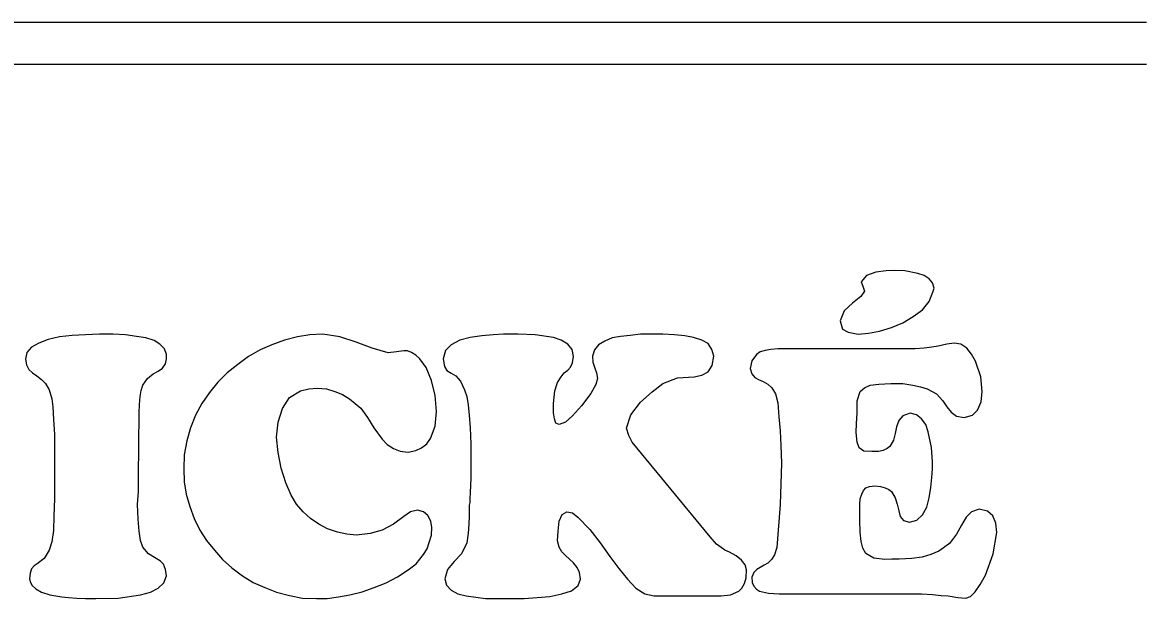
# Model space of a CAD drawing. Extents: x -866693 to -866303, y -1041966 to -1040244.
# Drawn here: x -866345.45 to -866336.51, y -1041916.86 to -1041912.28 of the extents above; entities that cross this region are included whole.
import ezdxf

# ---------------------------------------------------------------- set-up
doc = ezdxf.new("R2010")
doc.units = 0
doc.layers.add('Tabulka', color=7, linetype='Continuous')

msp = doc.modelspace()

# ---------------------------------------------------------------- linework, layer by layer
at = {"layer": 'Tabulka'}
for p, q in [((-866336.5114, -1041912.2771), (-866373.8747, -1041912.2771)), ((-866373.8747, -1041912.6075), (-866336.5114, -1041912.6075))]:
    msp.add_line(p, q, dxfattribs=at)
for points in [[(-866338.755, -1041914.4151), (-866338.7839, -1041914.4564), (-866338.85, -1041914.5101), (-866338.916, -1041914.572), (-866338.9491, -1041914.6505), (-866338.9408, -1041914.6794), (-866338.9284, -1041914.7165), (-866338.883, -1041914.7413), (-866338.8045, -1041914.7578), (-866338.7219, -1041914.7496), (-866338.6352, -1041914.7331), (-866338.5402, -1041914.7042), (-866338.4494, -1041914.667), (-866338.3668, -1041914.6174), (-866338.2925, -1041914.5637), (-866338.2388, -1041914.4977), (-866338.2099, -1041914.4233), (-866338.2057, -1041914.4068), (-866338.2016, -1041914.3903), (-866338.214, -1041914.349), (-866338.2388, -1041914.316), (-866338.2801, -1041914.2912), (-866338.3296, -1041914.2747), (-866338.4329, -1041914.254), (-866338.5155, -1041914.2499), (-866338.5815, -1041914.254), (-866338.6641, -1041914.2623), (-866338.7385, -1041914.2912), (-866338.7798, -1041914.3407), (-866338.7674, -1041914.3738)], [(-866345.1972, -1041915.7035), (-866345.1972, -1041916.0669), (-866345.2014, -1041916.2032), (-866345.2055, -1041916.3188), (-866345.2179, -1041916.4097), (-866345.2385, -1041916.4758), (-866345.2798, -1041916.5418), (-866345.3335, -1041916.5831), (-866345.3583, -1041916.5997), (-866345.3789, -1041916.6244), (-866345.3913, -1041916.6575), (-866345.3955, -1041916.7029), (-866345.3913, -1041916.7277), (-866345.3748, -1041916.7566), (-866345.3459, -1041916.7814), (-866345.3005, -1041916.8103), (-866345.2344, -1041916.8309), (-866345.1394, -1041916.8474), (-866345.0857, -1041916.8516), (-866345.0197, -1041916.8557), (-866344.9495, -1041916.8598), (-866344.8669, -1041916.8598), (-866344.6893, -1041916.8557), (-866344.5117, -1041916.8309), (-866344.4333, -1041916.8103), (-866344.3713, -1041916.7772), (-866344.3259, -1041916.7359), (-866344.3052, -1041916.6781), (-866344.3135, -1041916.6286), (-866344.33, -1041916.5873), (-866344.3548, -1041916.5625), (-866344.3878, -1041916.5418), (-866344.4498, -1041916.5047), (-866344.4952, -1041916.451), (-866344.5117, -1041916.3973), (-866344.5241, -1041916.323), (-866344.5324, -1041916.228), (-866344.5365, -1041916.1124), (-866344.5282, -1041916.0091), (-866344.5282, -1041915.8935), (-866344.5241, -1041915.3855), (-866344.52, -1041915.3153), (-866344.5158, -1041915.2534), (-866344.5076, -1041915.2038), (-866344.4952, -1041915.1625), (-866344.458, -1041915.1089), (-866344.4126, -1041915.0717), (-866344.3713, -1041915.051), (-866344.3383, -1041915.0263), (-866344.3135, -1041914.9932), (-866344.3052, -1041914.9519), (-866344.3052, -1041914.9313), (-866344.3052, -1041914.9189), (-866344.3218, -1041914.8735), (-866344.3589, -1041914.8363), (-866344.4043, -1041914.8074), (-866344.4704, -1041914.7867), (-866344.5448, -1041914.7744), (-866344.6315, -1041914.762), (-866344.7306, -1041914.7578), (-866344.838, -1041914.7578), (-866344.9495, -1041914.762), (-866345.0568, -1041914.7661), (-866345.1559, -1041914.7785), (-866345.2468, -1041914.7991), (-866345.3211, -1041914.828), (-866345.3789, -1041914.8611), (-866345.4161, -1041914.9024), (-866345.4285, -1041914.9561), (-866345.4202, -1041915.0015), (-866345.3996, -1041915.0387), (-866345.3707, -1041915.0634), (-866345.3376, -1041915.0882), (-866345.3005, -1041915.1171), (-866345.2674, -1041915.1502), (-866345.2385, -1041915.1997), (-866345.2179, -1041915.2699), (-866345.2096, -1041915.336), (-866345.2055, -1041915.4351), (-866345.1972, -1041915.5549)]]:
    msp.add_lwpolyline(points, close=True, dxfattribs=at)
for points in [[(-866344.169, -1041915.8274), (-866344.1648, -1041915.9307), (-866344.1483, -1041916.0298), (-866344.1194, -1041916.1289), (-866344.0864, -1041916.2239), (-866344.0409, -1041916.3147), (-866343.9873, -1041916.3973), (-866343.9253, -1041916.4758), (-866343.8592, -1041916.5501), (-866343.7849, -1041916.6162), (-866343.7023, -1041916.6781), (-866343.6156, -1041916.7318), (-866343.5247, -1041916.7731), (-866343.4297, -1041916.8103), (-866343.3265, -1041916.835), (-866343.2233, -1041916.8557), (-866343.1118, -1041916.8598), (-866343.0292, -1041916.8598), (-866342.9383, -1041916.8474), (-866342.8475, -1041916.8309), (-866342.7484, -1041916.8061), (-866342.6534, -1041916.7731), (-866342.5584, -1041916.7359), (-866342.4675, -1041916.6864), (-866342.3849, -1041916.6327), (-866342.3189, -1041916.5831), (-866342.2611, -1041916.5088), (-866342.2321, -1041916.4634), (-866342.2156, -1041916.4138), (-866342.1991, -1041916.356), (-866342.195, -1041916.2941), (-866342.2032, -1041916.2445), (-866342.228, -1041916.1991), (-866342.2611, -1041916.1702), (-866342.3106, -1041916.1578), (-866342.3643, -1041916.1702), (-866342.418, -1041916.2073), (-866342.5006, -1041916.2693), (-866342.5914, -1041916.3147), (-866342.6864, -1041916.3436), (-866342.7938, -1041916.356), (-866342.8722, -1041916.3478), (-866342.9466, -1041916.3312), (-866343.025, -1041916.3065), (-866343.0952, -1041916.2693), (-866343.1613, -1041916.2239), (-866343.2191, -1041916.1702), (-866343.2728, -1041916.1082), (-866343.3141, -1041916.038), (-866343.3554, -1041915.9389), (-866343.3926, -1041915.8233), (-866343.4174, -1041915.6994), (-866343.4297, -1041915.5755), (-866343.4174, -1041915.4557), (-866343.3843, -1041915.3484), (-866343.3265, -1041915.2617), (-866343.2398, -1041915.208), (-866343.1737, -1041915.1914), (-866343.1076, -1041915.1873), (-866343.0333, -1041915.1914), (-866342.9672, -1041915.2121), (-866342.9053, -1041915.2369), (-866342.8516, -1041915.2699), (-866342.7607, -1041915.3442), (-866342.7071, -1041915.4186), (-866342.6575, -1041915.5012), (-866342.5914, -1041915.592), (-866342.5501, -1041915.6333), (-866342.5006, -1041915.6664), (-866342.4469, -1041915.687), (-866342.3849, -1041915.6953), (-866342.323, -1041915.6829), (-866342.2776, -1041915.6622), (-866342.2363, -1041915.6292), (-866342.2074, -1041915.5879), (-866342.1702, -1041915.4888), (-866342.1578, -1041915.3732), (-866342.1702, -1041915.2451), (-866342.1991, -1041915.1254), (-866342.2404, -1041915.0221), (-866342.29, -1041914.9519), (-866342.323, -1041914.923), (-866342.356, -1041914.9024), (-866342.3891, -1041914.89), (-866342.418, -1041914.89), (-866342.4758, -1041914.8982), (-866342.5419, -1041914.9065), (-866342.6699, -1041914.8693), (-866342.7979, -1041914.8198), (-866342.9259, -1041914.7785), (-866343.0622, -1041914.7578), (-866343.1654, -1041914.762), (-866343.2646, -1041914.7785), (-866343.3678, -1041914.8033), (-866343.4669, -1041914.8404), (-866343.5619, -1041914.8817), (-866343.6527, -1041914.9354), (-866343.7395, -1041914.9974), (-866343.8221, -1041915.0634), (-866343.8964, -1041915.1378), (-866343.9625, -1041915.2204)], [(-866341.2204, -1041915.431), (-866341.2286, -1041915.3814), (-866341.2286, -1041915.3071), (-866341.2163, -1041915.208), (-866341.1956, -1041915.1419), (-866341.1667, -1041915.0965), (-866341.1419, -1041915.0634), (-866341.113, -1041915.0428), (-866341.0924, -1041915.018), (-866341.0758, -1041914.985), (-866341.0676, -1041914.9354), (-866341.08, -1041914.8776), (-866341.113, -1041914.8363), (-866341.1667, -1041914.8033), (-866341.2286, -1041914.7826), (-866341.3732, -1041914.762), (-866341.5095, -1041914.7578), (-866341.5342, -1041914.7578), (-866341.5549, -1041914.7578), (-866341.6251, -1041914.7578), (-866341.7077, -1041914.762), (-866341.7985, -1041914.7702), (-866341.8894, -1041914.7826), (-866341.972, -1041914.8033), (-866342.0422, -1041914.8404), (-866342.0876, -1041914.8859), (-866342.1041, -1041914.9519), (-866342.0959, -1041915.0139), (-866342.0752, -1041915.0469), (-866342.0422, -1041915.0676), (-866342.005, -1041915.0882), (-866341.9679, -1041915.1295), (-866341.9348, -1041915.1997), (-866341.9183, -1041915.2534), (-866341.9059, -1041915.3195), (-866341.8976, -1041915.4021), (-866341.8894, -1041915.5012), (-866341.8853, -1041915.6292), (-866341.8853, -1041915.7613), (-866341.8853, -1041915.9017), (-866341.8894, -1041916.0174), (-866341.8935, -1041916.0628), (-866341.8935, -1041916.0958), (-866341.8976, -1041916.1165), (-866341.8976, -1041916.1247)], [(-866341.8976, -1041916.1247), (-866341.8976, -1041916.2032), (-866341.9018, -1041916.2693), (-866341.9059, -1041916.3395), (-866341.9183, -1041916.418), (-866341.9596, -1041916.5047), (-866342.0174, -1041916.5666), (-866342.0711, -1041916.6286), (-866342.0917, -1041916.7029), (-866342.0794, -1041916.7525), (-866342.0422, -1041916.7938), (-866341.9885, -1041916.8227), (-866341.9224, -1041916.8392), (-866341.7696, -1041916.8598), (-866341.6333, -1041916.8598), (-866341.5549, -1041916.8598), (-866341.4599, -1041916.8598), (-866341.3567, -1041916.8516), (-866341.2576, -1041916.8433), (-866341.1626, -1041916.8227), (-866341.0841, -1041916.7979), (-866341.0304, -1041916.7566), (-866341.0139, -1041916.707), (-866341.0222, -1041916.6533), (-866341.0387, -1041916.612), (-866341.0676, -1041916.5749), (-866341.1006, -1041916.546), (-866341.1337, -1041916.5171), (-866341.1626, -1041916.4882), (-866341.1832, -1041916.451), (-866341.1956, -1041916.4014), (-866341.1915, -1041916.323), (-866341.1832, -1041916.2445), (-866341.1584, -1041916.1908), (-866341.1213, -1041916.1702), (-866341.0758, -1041916.1784), (-866341.0346, -1041916.2115), (-866340.9396, -1041916.3106), (-866340.857, -1041916.418), (-866340.7785, -1041916.5253), (-866340.7083, -1041916.6203), (-866340.6381, -1041916.707), (-866340.572, -1041916.7772), (-866340.5018, -1041916.8227), (-866340.4275, -1041916.8392), (-866339.8948, -1041916.8392), (-866339.8204, -1041916.8309), (-866339.7544, -1041916.802), (-866339.7296, -1041916.7772), (-866339.7089, -1041916.7401), (-866339.6965, -1041916.6946), (-866339.6924, -1041916.6327), (-866339.7048, -1041916.5914), (-866339.7337, -1041916.5542), (-866339.775, -1041916.5212), (-866339.8287, -1041916.4923), (-866339.8659, -1041916.4758), (-866339.8948, -1041916.4551), (-866339.9319, -1041916.4262), (-866339.9815, -1041916.3684), (-866340.6009, -1041915.6168), (-866340.6298, -1041915.5631), (-866340.6464, -1041915.5053), (-866340.6133, -1041915.3979), (-866340.5349, -1041915.2988), (-866340.444, -1041915.2162), (-866340.3573, -1041915.1502), (-866340.2417, -1041915.1047), (-866340.1095, -1041915.0965), (-866340.0476, -1041915.0841), (-866339.998, -1041915.0552), (-866339.965, -1041915.0056), (-866339.9526, -1041914.9313), (-866339.9691, -1041914.8776), (-866339.998, -1041914.8322), (-866340.0476, -1041914.8033), (-866340.1136, -1041914.7826), (-866340.1838, -1041914.7702), (-866340.2664, -1041914.762), (-866340.3573, -1041914.7578), (-866340.444, -1041914.7578), (-866340.5349, -1041914.7578), (-866340.6175, -1041914.7661), (-866340.6959, -1041914.7744), (-866340.762, -1041914.7867), (-866340.8198, -1041914.8115), (-866340.8694, -1041914.8404), (-866340.9024, -1041914.8817), (-866340.9189, -1041914.9313), (-866340.9148, -1041914.9808), (-866340.8983, -1041915.0263), (-866340.8859, -1041915.0634), (-866340.8776, -1041915.1089), (-866340.89, -1041915.1584), (-866340.9313, -1041915.2286), (-866341.0056, -1041915.3277), (-866341.0758, -1041915.4062), (-866341.1337, -1041915.4557), (-866341.1832, -1041915.4764), (-866341.208, -1041915.464), (-866341.2204, -1041915.431)], [(-866338.8169, -1041915.4681), (-866338.8128, -1041915.3855), (-866338.8128, -1041915.2864), (-866338.788, -1041915.2121), (-866338.755, -1041915.1832), (-866338.7096, -1041915.1625), (-866338.6394, -1041915.1543), (-866338.5444, -1041915.1502), (-866338.4494, -1041915.1502), (-866338.3709, -1041915.1625), (-866338.309, -1041915.1749), (-866338.2553, -1041915.1914), (-866338.181, -1041915.2327), (-866338.1314, -1041915.2864), (-866338.0984, -1041915.336), (-866338.0653, -1041915.3773), (-866338.024, -1041915.4103), (-866337.9621, -1041915.4186), (-866337.896, -1041915.4021), (-866337.8547, -1041915.3608), (-866337.8258, -1041915.2947), (-866337.8176, -1041915.2121), (-866337.8299, -1041915.0965), (-866337.8712, -1041914.9726), (-866337.9043, -1041914.9148), (-866337.9414, -1041914.8693), (-866337.9869, -1041914.8363), (-866338.0406, -1041914.828), (-866338.0984, -1041914.8363), (-866338.1686, -1041914.8528), (-866338.2181, -1041914.8611), (-866338.2801, -1041914.8693), (-866338.3503, -1041914.8735), (-866338.437, -1041914.8735), (-866338.5609, -1041914.8735), (-866338.6889, -1041914.8735), (-866338.8169, -1041914.8735), (-866338.9491, -1041914.8735), (-866339.0771, -1041914.8735), (-866339.201, -1041914.8735), (-866339.3249, -1041914.8735), (-866339.4446, -1041914.8735), (-866339.4983, -1041914.8776), (-866339.5437, -1041914.8859), (-866339.585, -1041914.8982), (-866339.614, -1041914.9189), (-866339.6511, -1041914.9684), (-866339.6635, -1041915.0304), (-866339.6511, -1041915.0717), (-866339.6263, -1041915.1006), (-866339.5974, -1041915.1171), (-866339.5603, -1041915.1336), (-866339.5231, -1041915.1543), (-866339.4901, -1041915.1832), (-866339.4612, -1041915.2327), (-866339.4446, -1041915.3029), (-866339.4364, -1041915.4145), (-866339.424, -1041915.526), (-866339.4199, -1041915.6416), (-866339.4157, -1041915.782)], [(-866343.9625, -1041915.2204), (-866344.0244, -1041915.3071), (-866344.074, -1041915.4021), (-866344.1153, -1041915.5012), (-866344.1442, -1041915.6044), (-866344.1648, -1041915.7159), (-866344.169, -1041915.8274)], [(-866339.4157, -1041915.782), (-866339.424, -1041916.1124), (-866339.4529, -1041916.4551), (-866339.4694, -1041916.5129), (-866339.4942, -1041916.5501), (-866339.5231, -1041916.579), (-866339.552, -1041916.5955), (-866339.585, -1041916.612), (-866339.6098, -1041916.6286), (-866339.6346, -1041916.6533), (-866339.6511, -1041916.6905), (-866339.647, -1041916.7318), (-866339.6346, -1041916.7607), (-866339.614, -1041916.7855), (-866339.5892, -1041916.802), (-866339.519, -1041916.8185), (-866339.4322, -1041916.8227), (-866339.3992, -1041916.8227), (-866339.3744, -1041916.8227), (-866338.4122, -1041916.8227), (-866338.3007, -1041916.8227), (-866338.214, -1041916.8268), (-866338.1438, -1041916.835), (-866338.0901, -1041916.8392), (-866338.0116, -1041916.8516), (-866337.9497, -1041916.8557), (-866337.9125, -1041916.8433), (-866337.8754, -1041916.8061), (-866337.8341, -1041916.7483), (-866337.7928, -1041916.674), (-866337.7308, -1041916.5047), (-866337.7019, -1041916.3354), (-866337.7102, -1041916.261), (-866337.735, -1041916.2032), (-866337.7763, -1041916.166), (-866337.8423, -1041916.1495), (-866337.9043, -1041916.1702), (-866337.9456, -1041916.2115), (-866337.9827, -1041916.2775), (-866338.024, -1041916.3478), (-866338.0777, -1041916.4221), (-866338.1644, -1041916.484), (-866338.2264, -1041916.5088), (-866338.2966, -1041916.5295), (-866338.3792, -1041916.5418), (-866338.4783, -1041916.546), (-866338.5361, -1041916.546), (-866338.5939, -1041916.5501), (-866338.6807, -1041916.5377), (-866338.7426, -1041916.5005), (-866338.7674, -1041916.4593), (-866338.7798, -1041916.4056), (-866338.788, -1041916.3312), (-866338.7922, -1041916.2363), (-866338.7922, -1041916.1702), (-866338.7922, -1041916.1124), (-866338.788, -1041916.0669), (-866338.7756, -1041916.0298), (-866338.7632, -1041916.0009), (-866338.7426, -1041915.9802), (-866338.7137, -1041915.9678), (-866338.6724, -1041915.9637), (-866338.627, -1041915.9678), (-866338.5898, -1041915.9802), (-866338.5609, -1041915.9926), (-866338.5402, -1041916.0091), (-866338.5113, -1041916.0587), (-866338.4948, -1041916.1082), (-866338.4824, -1041916.1619), (-866338.47, -1041916.2073), (-866338.4453, -1041916.2404), (-866338.3957, -1041916.2528), (-866338.3379, -1041916.2363), (-866338.2925, -1041916.195), (-866338.2594, -1041916.133), (-866338.2388, -1041916.0587), (-866338.2264, -1041915.9761), (-866338.2181, -1041915.8976), (-866338.214, -1041915.8274), (-866338.214, -1041915.7737), (-866338.2223, -1041915.6581), (-866338.247, -1041915.5342), (-866338.2677, -1041915.4764), (-866338.3007, -1041915.431), (-866338.342, -1041915.3979), (-866338.3916, -1041915.3855), (-866338.4494, -1041915.4062), (-866338.4824, -1041915.4434), (-866338.4989, -1041915.4929), (-866338.5113, -1041915.5466), (-866338.5237, -1041915.6003), (-866338.5526, -1041915.6498), (-866338.5733, -1041915.6664), (-866338.6063, -1041915.6829), (-866338.6435, -1041915.6911), (-866338.6972, -1041915.6911), (-866338.7591, -1041915.687), (-866338.7963, -1041915.6622), (-866338.8128, -1041915.6168), (-866338.8211, -1041915.5383), (-866338.8169, -1041915.4681)]]:
    msp.add_lwpolyline(points, dxfattribs=at)

doc.saveas('drawing.dxf')
